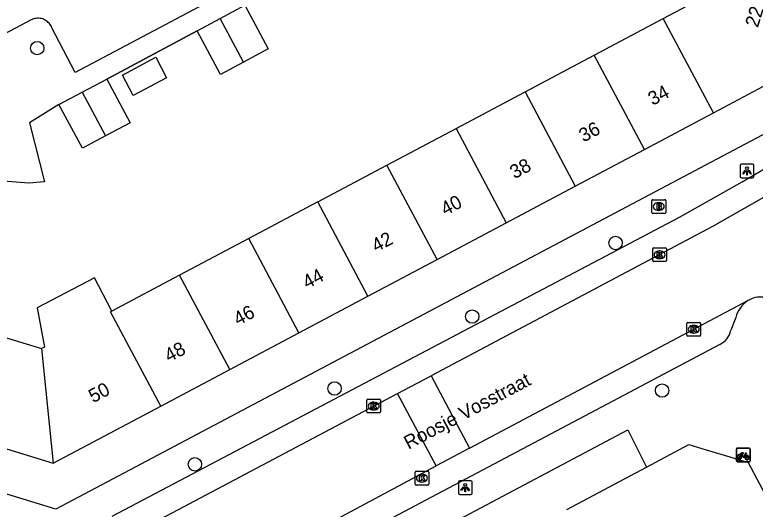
# Model space of a CAD drawing. Extents: x 160304 to 160954, y 383686 to 384161.
# Drawn here: x 160726.4 to 160780.3, y 383852.6 to 383888.6 of the extents above; entities that cross this region are included whole.
import ezdxf

# ---------------------------------------------------------------- set-up
doc = ezdxf.new("R2010")
doc.units = 0
for name, color, linetype in [('IMGEO_Boom', 7, 'Continuous'), ('IMGEO_Brandkraan', 7, 'Continuous'), ('IMGEO_Fietsenrek', 7, 'Continuous'), ('IMGEO_Kolk', 7, 'Continuous'), ('IMGEO_Lichtpunt', 7, 'Continuous'), ('IMGEO_Muur', 7, 'Continuous'), ('IMGEO_Openbare_ruimte_label', 7, 'Continuous'), ('IMGEO_Pand', 7, 'Continuous'), ('IMGEO_Pand_nummerreeks', 7, 'Continuous'), ('IMGEO_Rijbaan_lokaal_open', 7, 'Continuous'), ('IMGEO_Voetpad_open', 7, 'Continuous')]:
    doc.layers.add(name, color=color, linetype=linetype)

msp = doc.modelspace()

# ---------------------------------------------------------------- linework, layer by layer
at = {"layer": 'IMGEO_Boom'}
for centre in [(160728.029, 383886.214), (160770.104, 383872.023), (160759.677, 383866.663), (160749.659, 383861.426), (160773.492, 383861.275), (160739.498, 383855.904)]:
    msp.add_circle(centre, 0.489, dxfattribs=at)
at = {"layer": 'IMGEO_Brandkraan'}
for p, q in [((160772.825, 383875.176), (160773.677, 383875.176)), ((160772.75, 383874.25), (160772.75, 383875.102)), ((160773.238, 383874.956), (160773.263, 383874.956)), ((160773.751, 383875.102), (160773.751, 383874.25)), ((160773.677, 383874.176), (160772.825, 383874.176)), ((160773.261, 383874.396), (160773.236, 383874.396))]:
    msp.add_line(p, q, dxfattribs=at)
for points in [[(160772.825, 383875.176), (160773.677, 383875.176)], [(160772.75, 383874.25), (160772.75, 383875.102)], [(160773.098, 383874.876), (160773.098, 383874.476), (160773.311, 383874.476)], [(160773.329, 383874.876), (160773.098, 383874.876)], [(160773.277, 383874.795), (160773.223, 383874.795), (160773.223, 383874.719)], [(160773.223, 383874.719), (160773.276, 383874.719)], [(160773.285, 383874.643), (160773.223, 383874.643), (160773.223, 383874.562)], [(160773.751, 383875.102), (160773.751, 383874.25)], [(160773.677, 383874.176), (160772.825, 383874.176)], [(160773.223, 383874.562), (160773.285, 383874.562)]]:
    msp.add_lwpolyline(points, dxfattribs=at)
for centre, radius, start, end in [((160772.827, 383875.1), 0.0765, 91.552, 178.448), ((160772.827, 383875.1), 0.0765, 91.552, 178.448), ((160773.675, 383875.1), 0.0765, 1.552, 88.448), ((160773.675, 383875.1), 0.0765, 1.552, 88.448), ((160773.278, 383874.757), 0.0379, 267.8285, 90.9355), ((160773.286, 383874.602), 0.0404, 269.8759, 90.5077), ((160773.333, 383874.731), 0.145, 59.4692, 91.5367), ((160773.358, 383874.778), 0.0922, 285.5137, 58.1501), ((160773.363, 383874.586), 0.105, 301.3115, 78.989), ((160772.827, 383874.252), 0.0765, 181.552, 268.448), ((160772.827, 383874.252), 0.0765, 181.552, 268.448), ((160773.317, 383874.727), 0.251, 268.6676, 293.5347), ((160773.675, 383874.252), 0.0765, 271.552, 358.448), ((160773.675, 383874.252), 0.0765, 271.552, 358.448)]:
    msp.add_arc(centre, radius, start, end, dxfattribs=at)
for centre, major_axis, ratio, start_param, end_param in [((160773.237, 383874.676), (-0.387, 0.002), 0.722429, 4.712389, 7.853982), ((160773.262, 383874.676), (-0.39, 0.002), 0.717154, 1.570796, 4.712389)]:
    msp.add_ellipse(centre, major_axis=major_axis, ratio=ratio, start_param=start_param, end_param=end_param, dxfattribs=at)
at = {"layer": 'IMGEO_Fietsenrek'}
for p, q in [((160778.894, 383856.157), (160778.894, 383856.998)), ((160778.894, 383856.998), (160778.894, 383856.157)), ((160778.969, 383857.082), (160779.81, 383857.082)), ((160779.81, 383857.082), (160778.969, 383857.082)), ((160779.894, 383857.007), (160779.894, 383856.166)), ((160779.894, 383856.166), (160779.894, 383857.007)), ((160779.021, 383856.166), (160779.06, 383856.326)), ((160779.132, 383856.338), (160779.131, 383856.342)), ((160779.163, 383856.349), (160779.164, 383856.342)), ((160779.581, 383856.631), (160779.617, 383856.536)), ((160779.819, 383856.082), (160778.978, 383856.082)), ((160778.978, 383856.082), (160779.819, 383856.082)), ((160779.055, 383856.166), (160779.021, 383856.166)), ((160779.09, 383856.314), (160779.055, 383856.166)), ((160779.173, 383856.166), (160779.139, 383856.308)), ((160779.171, 383856.312), (160779.206, 383856.166)), ((160779.206, 383856.166), (160779.173, 383856.166))]:
    msp.add_line(p, q, dxfattribs=at)
for points in [[(160779.228, 383856.556), (160779.176, 383856.466), (160779.136, 383856.441), (160779.137, 383856.488), (160779.192, 383856.582)], [(160779.207, 383856.608), (160779.302, 383856.772), (160779.388, 383856.758), (160779.39, 383856.749), (160779.334, 383856.738), (160779.307, 383856.693), (160779.563, 383856.652)], [(160779.503, 383856.364), (160779.453, 383856.364), (160779.262, 383856.615), (160779.243, 383856.583)], [(160779.55, 383856.627), (160779.293, 383856.668), (160779.276, 383856.639), (160779.443, 383856.419), (160779.55, 383856.627)], [(160779.598, 383856.529), (160779.568, 383856.606), (160779.459, 383856.388), (160779.502, 383856.388)], [(160779.532, 383856.388), (160779.652, 383856.387), (160779.608, 383856.501)], [(160779.628, 383856.508), (160779.683, 383856.363), (160779.533, 383856.363)], [(160779.563, 383856.652), (160779.588, 383856.701), (160779.582, 383856.705), (160779.559, 383856.709), (160779.547, 383856.716), (160779.546, 383856.719), (160779.548, 383856.724), (160779.643, 383856.709), (160779.645, 383856.699), (160779.635, 383856.686), (160779.623, 383856.68), (160779.609, 383856.686), (160779.581, 383856.631)]]:
    msp.add_lwpolyline(points, dxfattribs=at)
for centre, radius, start, end in [((160778.972, 383857.004), 0.0779, 92.4484, 184.2845), ((160778.972, 383857.004), 0.0779, 92.4484, 184.2845), ((160779.816, 383857.004), 0.0779, 2.4484, 94.2845), ((160779.816, 383857.004), 0.0779, 2.4484, 94.2845), ((160779.134, 383856.467), 0.159, 62.6766, 242.1369), ((160779.134, 383856.467), 0.129, 63.3192, 238.903), ((160779.114, 383856.338), 0.0499, 12.8025, 158.6934), ((160779.114, 383856.338), 0.0174, 12.8025, 163.4502), ((160779.134, 383856.467), 0.129, 253.415, 269.0204), ((160779.134, 383856.467), 0.129, 283.6043, 43.4302), ((160779.134, 383856.467), 0.159, 283.5766, 46.6042), ((160779.661, 383856.383), 0.159, 113.3408, 178.3217), ((160779.661, 383856.383), 0.159, 187.0065, 105.7708), ((160779.661, 383856.383), 0.129, 113.923, 177.9556), ((160779.661, 383856.383), 0.129, 188.6715, 104.5883), ((160778.972, 383856.16), 0.0779, 182.4484, 274.2845), ((160778.972, 383856.16), 0.0779, 182.4484, 274.2845), ((160779.134, 383856.467), 0.159, 253.9967, 271.7867), ((160779.816, 383856.16), 0.0779, 272.4484, 4.2845), ((160779.816, 383856.16), 0.0779, 272.4484, 4.2845)]:
    msp.add_arc(centre, radius, start, end, dxfattribs=at)
at = {"layer": 'IMGEO_Kolk'}
for p, q in [((160772.805, 383870.739), (160772.805, 383871.591)), ((160772.88, 383871.665), (160773.732, 383871.665)), ((160773.293, 383871.445), (160773.318, 383871.445)), ((160773.806, 383871.591), (160773.806, 383870.739)), ((160773.316, 383870.885), (160773.291, 383870.885)), ((160773.732, 383870.665), (160772.88, 383870.665)), ((160775.294, 383865.311), (160775.294, 383866.163)), ((160775.369, 383866.237), (160776.221, 383866.237)), ((160775.782, 383866.017), (160775.807, 383866.017)), ((160776.295, 383866.163), (160776.295, 383865.311)), ((160776.221, 383865.237), (160775.369, 383865.237)), ((160775.805, 383865.457), (160775.78, 383865.457)), ((160752.081, 383860.647), (160752.933, 383860.647)), ((160752.006, 383859.721), (160752.006, 383860.573)), ((160752.494, 383860.427), (160752.519, 383860.427)), ((160753.007, 383860.573), (160753.007, 383859.721)), ((160752.933, 383859.647), (160752.081, 383859.647)), ((160752.517, 383859.867), (160752.492, 383859.867)), ((160755.516, 383854.468), (160755.516, 383855.32)), ((160755.591, 383855.394), (160756.443, 383855.394)), ((160756.517, 383855.32), (160756.517, 383854.468)), ((160756.004, 383855.174), (160756.029, 383855.174)), ((160756.443, 383854.394), (160755.591, 383854.394)), ((160756.027, 383854.614), (160756.002, 383854.614))]:
    msp.add_line(p, q, dxfattribs=at)
for points in [[(160772.805, 383870.739), (160772.805, 383871.591)], [(160772.88, 383871.665), (160773.732, 383871.665)], [(160773.806, 383871.591), (160773.806, 383870.739)], [(160773.126, 383871.365), (160773.249, 383871.365), (160773.249, 383871.214), (160773.379, 383871.365), (160773.543, 383871.365), (160773.397, 383871.214), (160773.55, 383870.965), (160773.398, 383870.965), (160773.313, 383871.129), (160773.249, 383871.062), (160773.249, 383870.965), (160773.126, 383870.965), (160773.126, 383871.365)], [(160773.732, 383870.665), (160772.88, 383870.665)], [(160775.294, 383865.311), (160775.294, 383866.163)], [(160775.369, 383866.237), (160776.221, 383866.237)], [(160776.295, 383866.163), (160776.295, 383865.311)], [(160775.615, 383865.937), (160775.738, 383865.937), (160775.738, 383865.786), (160775.868, 383865.937), (160776.032, 383865.937), (160775.886, 383865.786), (160776.039, 383865.537), (160775.887, 383865.537), (160775.802, 383865.701), (160775.738, 383865.634), (160775.738, 383865.537), (160775.615, 383865.537), (160775.615, 383865.937)], [(160776.221, 383865.237), (160775.369, 383865.237)], [(160752.081, 383860.647), (160752.933, 383860.647)], [(160752.006, 383859.721), (160752.006, 383860.573)], [(160752.327, 383860.347), (160752.45, 383860.347), (160752.45, 383860.196), (160752.58, 383860.347), (160752.744, 383860.347), (160752.598, 383860.196), (160752.751, 383859.947), (160752.599, 383859.947), (160752.514, 383860.111), (160752.45, 383860.044), (160752.45, 383859.947), (160752.327, 383859.947), (160752.327, 383860.347)], [(160753.007, 383860.573), (160753.007, 383859.721)], [(160752.933, 383859.647), (160752.081, 383859.647)], [(160755.516, 383854.468), (160755.516, 383855.32)], [(160755.591, 383855.394), (160756.443, 383855.394)], [(160756.517, 383855.32), (160756.517, 383854.468)], [(160755.837, 383855.094), (160755.96, 383855.094), (160755.96, 383854.943), (160756.09, 383855.094), (160756.254, 383855.094), (160756.108, 383854.943), (160756.261, 383854.694), (160756.109, 383854.694), (160756.024, 383854.858), (160755.96, 383854.791), (160755.96, 383854.694), (160755.837, 383854.694), (160755.837, 383855.094)], [(160756.443, 383854.394), (160755.591, 383854.394)]]:
    msp.add_lwpolyline(points, dxfattribs=at)
for centre, start, end in [((160772.882, 383871.589), 91.552, 178.448), ((160772.882, 383871.589), 91.552, 178.448), ((160773.73, 383871.589), 1.552, 88.448), ((160773.73, 383871.589), 1.552, 88.448), ((160772.882, 383870.741), 181.552, 268.448), ((160772.882, 383870.741), 181.552, 268.448), ((160773.73, 383870.741), 271.552, 358.448), ((160773.73, 383870.741), 271.552, 358.448), ((160775.371, 383866.161), 91.552, 178.448), ((160775.371, 383866.161), 91.552, 178.448), ((160776.219, 383866.161), 1.552, 88.448), ((160776.219, 383866.161), 1.552, 88.448), ((160775.371, 383865.313), 181.552, 268.448), ((160775.371, 383865.313), 181.552, 268.448), ((160776.219, 383865.313), 271.552, 358.448), ((160776.219, 383865.313), 271.552, 358.448), ((160752.083, 383860.571), 91.552, 178.448), ((160752.083, 383860.571), 91.552, 178.448), ((160752.931, 383860.571), 1.552, 88.448), ((160752.931, 383860.571), 1.552, 88.448), ((160752.083, 383859.723), 181.552, 268.448), ((160752.083, 383859.723), 181.552, 268.448), ((160752.931, 383859.723), 271.552, 358.448), ((160752.931, 383859.723), 271.552, 358.448), ((160755.593, 383855.318), 91.552, 178.448), ((160755.593, 383855.318), 91.552, 178.448), ((160756.441, 383855.318), 1.552, 88.448), ((160756.441, 383855.318), 1.552, 88.448), ((160755.593, 383854.47), 181.552, 268.448), ((160755.593, 383854.47), 181.552, 268.448), ((160756.441, 383854.47), 271.552, 358.448), ((160756.441, 383854.47), 271.552, 358.448)]:
    msp.add_arc(centre, 0.0765, start, end, dxfattribs=at)
for centre, major_axis, ratio, start_param, end_param in [((160773.292, 383871.165), (-0.387, 0.002), 0.722429, 4.712389, 7.853982), ((160773.317, 383871.165), (-0.39, 0.002), 0.717154, 1.570796, 4.712389), ((160775.781, 383865.737), (-0.387, 0.002), 0.722429, 4.712389, 7.853982), ((160775.806, 383865.737), (-0.39, 0.002), 0.717154, 1.570796, 4.712389), ((160752.493, 383860.147), (-0.387, 0.002), 0.722429, 4.712389, 7.853982), ((160752.518, 383860.147), (-0.39, 0.002), 0.717154, 1.570796, 4.712389), ((160756.003, 383854.894), (-0.387, 0.002), 0.722429, 4.712389, 7.853982), ((160756.028, 383854.894), (-0.39, 0.002), 0.717154, 1.570796, 4.712389)]:
    msp.add_ellipse(centre, major_axis=major_axis, ratio=ratio, start_param=start_param, end_param=end_param, dxfattribs=at)
at = {"layer": 'IMGEO_Lichtpunt'}
for p, q in [((160779.169, 383877.664), (160779.169, 383876.857)), ((160779.169, 383877.664), (160779.169, 383876.857)), ((160780.071, 383877.759), (160779.263, 383877.759)), ((160780.071, 383877.759), (160779.263, 383877.759)), ((160780.165, 383876.857), (160780.165, 383877.664)), ((160780.165, 383876.857), (160780.165, 383877.664)), ((160779.263, 383876.763), (160780.071, 383876.763)), ((160779.263, 383876.763), (160780.071, 383876.763)), ((160759.571, 383854.706), (160758.763, 383854.706)), ((160759.571, 383854.706), (160758.763, 383854.706)), ((160758.669, 383854.611), (160758.669, 383853.804)), ((160758.669, 383854.611), (160758.669, 383853.804)), ((160759.665, 383853.804), (160759.665, 383854.611)), ((160759.665, 383853.804), (160759.665, 383854.611)), ((160758.763, 383853.71), (160759.571, 383853.71)), ((160758.763, 383853.71), (160759.571, 383853.71))]:
    msp.add_line(p, q, dxfattribs=at)
for points in [[(160779.543, 383877.328), (160779.582, 383877.3), (160779.394, 383877.038), (160779.356, 383877.065), (160779.543, 383877.328)], [(160779.755, 383877.3), (160779.793, 383877.327), (160779.98, 383877.065), (160779.941, 383877.037), (160779.755, 383877.3)], [(160779.645, 383877.28), (160779.692, 383877.28), (160779.692, 383876.958), (160779.645, 383876.958), (160779.645, 383877.28)], [(160759.043, 383854.275), (160759.082, 383854.247), (160758.894, 383853.985), (160758.856, 383854.012), (160759.043, 383854.275)], [(160759.145, 383854.227), (160759.192, 383854.227), (160759.192, 383853.905), (160759.145, 383853.905), (160759.145, 383854.227)], [(160759.255, 383854.247), (160759.293, 383854.274), (160759.48, 383854.012), (160759.441, 383853.984), (160759.255, 383854.247)]]:
    msp.add_lwpolyline(points, dxfattribs=at)
for centre in [(160779.668, 383877.462), (160759.168, 383854.409)]:
    msp.add_circle(centre, 0.0994, dxfattribs=at)
for centre, start, end in [((160779.263, 383877.664), 90, 180), ((160779.263, 383877.664), 90, 180), ((160780.071, 383877.664), 0, 90), ((160780.071, 383877.664), 0, 90), ((160779.263, 383876.857), 180, 270), ((160779.263, 383876.857), 180, 270), ((160780.071, 383876.857), 270, 0), ((160780.071, 383876.857), 270, 360), ((160758.763, 383854.611), 90, 180), ((160758.763, 383854.611), 90, 180), ((160759.571, 383854.611), 0, 90), ((160759.571, 383854.611), 0, 90), ((160758.763, 383853.804), 180, 270), ((160758.763, 383853.804), 180, 270), ((160759.571, 383853.804), 270, 0), ((160759.571, 383853.804), 270, 360)]:
    msp.add_arc(centre, 0.0946, start, end, dxfattribs=at)
at = {"layer": 'IMGEO_Muur'}
msp.add_lwpolyline([(160733.085, 383883.956), (160739.664, 383887.472)], dxfattribs=at)
at = {"layer": 'IMGEO_Pand'}
for points in [[(160773.578, 383888.369), (160778.599, 383891.037), (160775.92, 383896.08)], [(160741.348, 383888.372), (160743.139, 383889.329)], [(160743.139, 383889.329), (160744.836, 383886.154), (160743.037, 383885.192)], [(160739.664, 383887.472), (160741.348, 383888.372)], [(160743.037, 383885.192), (160741.348, 383888.372)], [(160768.551, 383885.698), (160773.578, 383888.369)], [(160777.227, 383881.501), (160773.578, 383888.369)], [(160743.037, 383885.192), (160741.361, 383884.297), (160739.664, 383887.472)], [(160735.019, 383882.763), (160734.223, 383884.253), (160736.645, 383885.547), (160737.441, 383884.058), (160735.019, 383882.763)], [(160763.524, 383883.027), (160768.551, 383885.698)], [(160772.2, 383878.83), (160768.551, 383885.698)], [(160777.227, 383881.501), (160783.419, 383884.791)], [(160731.304, 383883.004), (160733.085, 383883.956)], [(160733.085, 383883.956), (160734.782, 383880.781), (160732.993, 383879.825)], [(160729.61, 383882.099), (160731.304, 383883.004)], [(160731.304, 383883.004), (160732.993, 383879.825)], [(160758.497, 383880.357), (160763.524, 383883.027)], [(160763.524, 383883.027), (160767.173, 383876.159)], [(160732.993, 383879.825), (160731.317, 383878.929), (160729.61, 383882.099)], [(160772.2, 383878.83), (160777.227, 383881.501)], [(160753.47, 383877.686), (160758.497, 383880.357)], [(160758.497, 383880.357), (160762.146, 383873.488)], [(160767.173, 383876.159), (160772.2, 383878.83)], [(160748.443, 383875.015), (160753.47, 383877.686)], [(160757.119, 383870.817), (160753.47, 383877.686)], [(160762.146, 383873.488), (160767.173, 383876.159)], [(160748.443, 383875.015), (160743.415, 383872.344)], [(160752.092, 383868.146), (160748.443, 383875.015)], [(160757.119, 383870.817), (160762.146, 383873.488)], [(160743.415, 383872.344), (160738.388, 383869.673)], [(160747.065, 383865.475), (160743.415, 383872.344)], [(160752.092, 383868.146), (160757.119, 383870.817)], [(160733.464, 383867.057), (160732.183, 383869.49), (160728.02, 383867.3), (160728.545, 383864.443), (160728.334, 383864.331)], [(160738.388, 383869.673), (160733.464, 383867.057)], [(160742.038, 383862.804), (160738.388, 383869.673)], [(160747.065, 383865.475), (160752.092, 383868.146)], [(160737.011, 383860.133), (160733.361, 383867.002), (160733.464, 383867.057)], [(160722.743, 383866.042), (160728.334, 383864.331)], [(160742.038, 383862.804), (160747.065, 383865.475)], [(160728.334, 383864.331), (160729.196, 383855.981)], [(160737.011, 383860.133), (160742.038, 383862.804)], [(160729.196, 383855.981), (160737.011, 383860.133)], [(160720.48, 383858.649), (160729.196, 383855.981)], [(160772.352, 383855.702), (160775.444, 383857.347), (160776.688, 383856.968), (160778.409, 383856.443), (160779.749, 383856.033), (160781.345, 383853.033)], [(160766.568, 383852.624), (160772.352, 383855.702)]]:
    msp.add_lwpolyline(points, dxfattribs=at)
at = {"layer": 'IMGEO_Rijbaan_lokaal_open'}
for points in [[(160794.051, 383884.299), (160792.14, 383882.532), (160789.989, 383880.815), (160787.291, 383879.005), (160777.216, 383873.235), (160756.683, 383862.358)], [(160759.485, 383857.081), (160779.737, 383867.831)], [(160781.245, 383868.005), (160781.121, 383868.04), (160780.953, 383868.07), (160780.783, 383868.086), (160780.612, 383868.086), (160780.442, 383868.071), (160780.274, 383868.041), (160780.109, 383867.996), (160779.949, 383867.937), (160779.795, 383867.863), (160779.737, 383867.831)], [(160754.245, 383861.066), (160756.683, 383862.358)], [(160756.683, 383862.358), (160759.485, 383857.081)], [(160731.211, 383849.019), (160731.287, 383848.905), (160754.245, 383861.066)], [(160757.047, 383855.787), (160754.245, 383861.066)], [(160759.485, 383857.081), (160757.047, 383855.787)], [(160730.535, 383841.591), (160757.047, 383855.787)]]:
    msp.add_lwpolyline(points, dxfattribs=at)
at = {"layer": 'IMGEO_Voetpad_open'}
for points in [[(160755.341, 383897.513), (160748.741, 383893.977), (160730.797, 383884.439), (160729.099, 383887.69), (160729.061, 383887.779), (160729.015, 383887.863), (160728.962, 383887.944), (160728.902, 383888.019), (160728.835, 383888.089), (160728.763, 383888.152), (160728.685, 383888.209), (160728.602, 383888.258), (160728.515, 383888.3), (160728.425, 383888.334), (160728.332, 383888.36), (160728.238, 383888.377), (160728.142, 383888.386), (160728.045, 383888.386), (160727.949, 383888.378), (160727.854, 383888.361), (160727.761, 383888.335), (160727.671, 383888.302), (160727.589, 383888.263), (160724.006, 383886.374)], [(160739.664, 383887.472), (160733.085, 383883.956)], [(160783.419, 383884.791), (160784.889, 383882.06), (160729.382, 383852.644), (160709.724, 383858.649), (160696.844, 383882.915)], [(160729.61, 383882.099), (160727.471, 383880.781), (160728.564, 383876.473), (160727.418, 383876.385), (160724.609, 383876.602), (160723.561, 383877.56), (160725.363, 383880.737), (160724.393, 383882.268)], [(160733.471, 383852.131), (160774.755, 383873.894), (160779.318, 383876.481), (160782.88, 383878.574), (160786.444, 383880.665)], [(160778.849, 383866.592), (160778.493, 383865.665)], [(160777.692, 383864.638), (160733.727, 383841.315)], [(160744.852, 383844.521), (160770.995, 383858.413), (160772.352, 383855.702)]]:
    msp.add_lwpolyline(points, dxfattribs=at)
for centre, radius, start, end in [((160780.996, 383865.991), 2.23, 124.3805, 164.3607), ((160777.067, 383865.951), 1.455, 295.4508, 348.6449)]:
    msp.add_arc(centre, radius, start, end, dxfattribs=at)

# ---------------------------------------------------------------- texts
at = {"layer": 'IMGEO_Openbare_ruimte_label'}
msp.add_text('Roosje Vosstraat', height=1, rotation=27.9747, dxfattribs=at).set_placement((160755.038, 383856.961))
at = {"layer": 'IMGEO_Pand_nummerreeks'}
for s, rotation, p in [('22-32', 72.9719, (160780.457, 383887.656)), ('34', 27.9831, (160772.802, 383882.003)), ('36', 27.9831, (160767.775, 383879.332)), ('38', 27.9831, (160762.75, 383876.662)), ('40', 27.9831, (160757.723, 383873.991)), ('42', 27.9831, (160752.691, 383871.318)), ('44', 27.9833, (160747.667, 383868.647)), ('46', 27.9833, (160742.64, 383865.976)), ('48', 27.9833, (160737.615, 383863.306)), ('50', 27.9833, (160732.101, 383860.349))]:
    msp.add_text(s, height=1, rotation=rotation, dxfattribs=at).set_placement(p)

doc.saveas('drawing.dxf')
